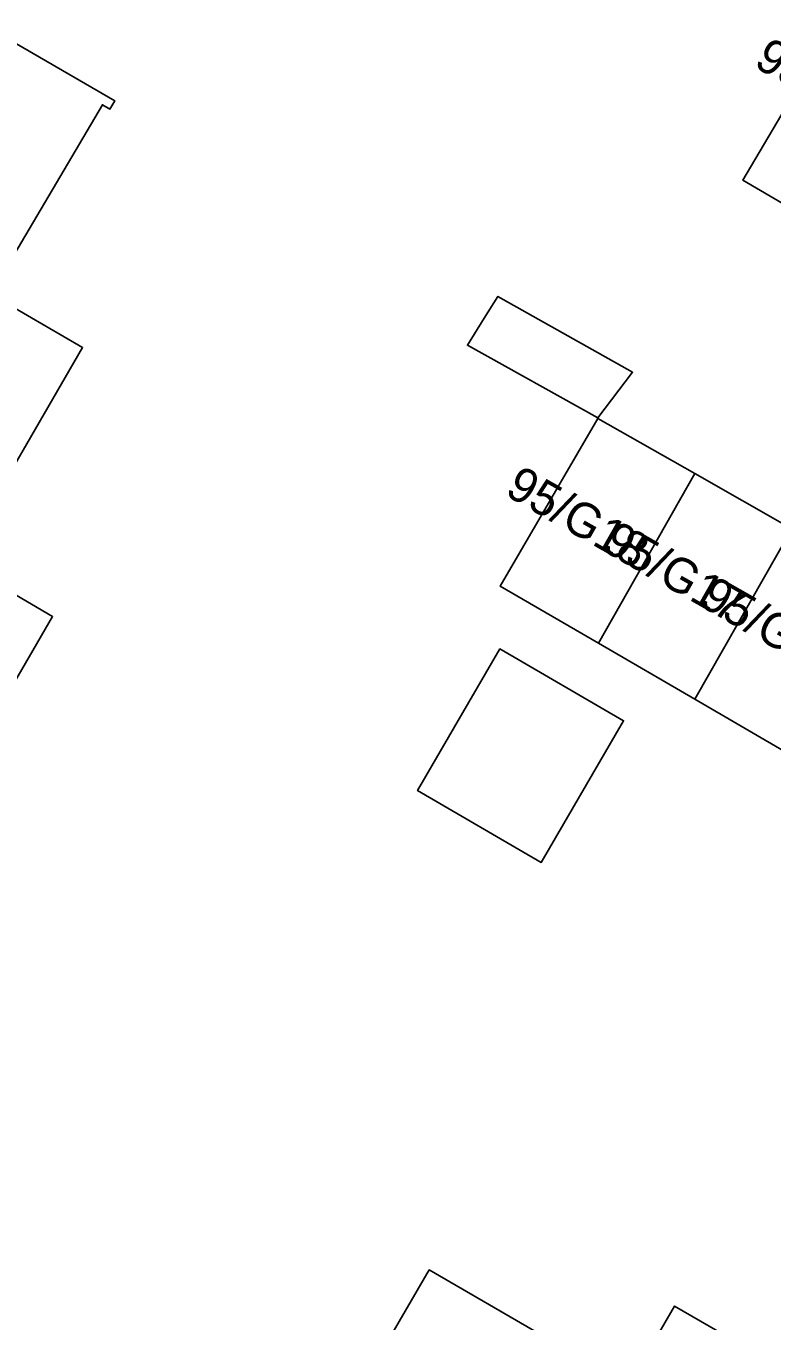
# Model space of a CAD drawing. Extents: x 160349 to 161355, y 381727 to 382854.
# Drawn here: x 160815.25 to 160836.79, y 382169.55 to 382206.95 of the extents above; entities that cross this region are included whole.
import ezdxf

# ---------------------------------------------------------------- set-up
doc = ezdxf.new("R2010")
doc.units = 0
for name, color, linetype in [('IMGEO_Erf', 7, 'Continuous'), ('IMGEO_Pand', 7, 'Continuous'), ('IMGEO_Pand_nummerreeks', 7, 'Continuous')]:
    doc.layers.add(name, color=color, linetype=linetype)

msp = doc.modelspace()

# ---------------------------------------------------------------- linework, layer by layer
at = {"layer": 'IMGEO_Erf'}
for points in [[(160812.129, 382208.085), (160817.811, 382204.787), (160817.671, 382204.545), (160817.455, 382204.671), (160814.224, 382199.199), (160816.882, 382197.66), (160813.3, 382191.479), (160816.016, 382189.892), (160814.665, 382187.559)], [(160838.428, 382153.381), (160830.31, 382158.093), (160826.094, 382160.541), (160825.46, 382159.448), (160821.506, 382161.743), (160824.016, 382166.068), (160826.893, 382171.024), (160832.643, 382167.685), (160833.976, 382169.981), (160836.411, 382168.571), (160836.52, 382168.508), (160836.056, 382167.616), (160841.554, 382164.461)]]:
    msp.add_lwpolyline(points, dxfattribs=at)
for points in [[(160857.769, 382189.716), (160854.709, 382191.508), (160851.996, 382193.097), (160849.213, 382194.726), (160846.571, 382196.273), (160843.859, 382197.861), (160841.146, 382199.45), (160838.434, 382201.038), (160835.948, 382202.494), (160838.797, 382207.317), (160841.268, 382205.879), (160843.986, 382204.298), (160846.702, 382202.717), (160849.419, 382201.136), (160852.065, 382199.596), (160854.852, 382197.974), (160857.569, 382196.393), (160860.604, 382194.627)], [(160831.763, 382195.63), (160827.994, 382197.726), (160828.482, 382198.508), (160828.875, 382199.135), (160832.764, 382196.948)], [(160851.37, 382184.456), (160854.15, 382182.859), (160851.28, 382177.783), (160848.494, 382179.403), (160845.708, 382181.023), (160842.922, 382182.642), (160840.137, 382184.262), (160837.351, 382185.882), (160834.565, 382187.501), (160831.779, 382189.121), (160828.94, 382190.772), (160831.766, 382195.613), (160834.566, 382194.019), (160837.367, 382192.425), (160840.168, 382190.831), (160842.968, 382189.237), (160845.769, 382187.643), (160848.569, 382186.05)], [(160830.13, 382182.79), (160826.556, 382184.867), (160828.932, 382188.957), (160832.507, 382186.88)]]:
    msp.add_lwpolyline(points, close=True, dxfattribs=at)
at = {"layer": 'IMGEO_Pand'}
for points in [[(160804.051, 382193.749), (160809.301, 382190.706), (160814.665, 382187.559), (160816.016, 382189.892), (160813.3, 382191.479), (160816.882, 382197.66), (160814.224, 382199.199), (160817.455, 382204.671), (160817.671, 382204.545), (160817.811, 382204.787), (160812.129, 382208.085), (160808.629, 382202.058), (160807.566, 382202.676), (160805.285, 382198.756), (160806.533, 382198.033)], [(160841.268, 382205.879), (160838.797, 382207.317), (160835.948, 382202.494), (160838.434, 382201.038)], [(160828.482, 382198.508), (160827.994, 382197.726), (160831.763, 382195.63), (160832.764, 382196.948), (160828.875, 382199.135)], [(160831.779, 382189.121), (160834.566, 382194.019), (160831.766, 382195.613), (160828.94, 382190.772)], [(160831.779, 382189.121), (160834.565, 382187.501), (160837.367, 382192.425), (160834.566, 382194.019)], [(160837.351, 382185.882), (160840.168, 382190.831), (160837.367, 382192.425), (160834.565, 382187.501)], [(160826.556, 382184.867), (160830.13, 382182.79), (160832.507, 382186.88), (160828.932, 382188.957)], [(160836.411, 382168.571), (160833.976, 382169.981), (160832.643, 382167.685), (160826.893, 382171.024), (160824.016, 382166.068), (160821.506, 382161.743), (160825.46, 382159.448), (160826.094, 382160.541), (160830.31, 382158.093)]]:
    msp.add_lwpolyline(points, close=True, dxfattribs=at)

# ---------------------------------------------------------------- texts
at = {"layer": 'IMGEO_Pand_nummerreeks'}
for s, rotation, p in [('95/G01', 329.3009, (160836.228, 382205.796)), ('95/G18', 330.3697, (160829.041, 382193.42)), ('95/G17', 330.3697, (160831.843, 382191.826)), ('95/G16', 330.3697, (160834.648, 382190.231))]:
    msp.add_text(s, height=1, rotation=rotation, dxfattribs=at).set_placement(p)

doc.saveas('drawing.dxf')
